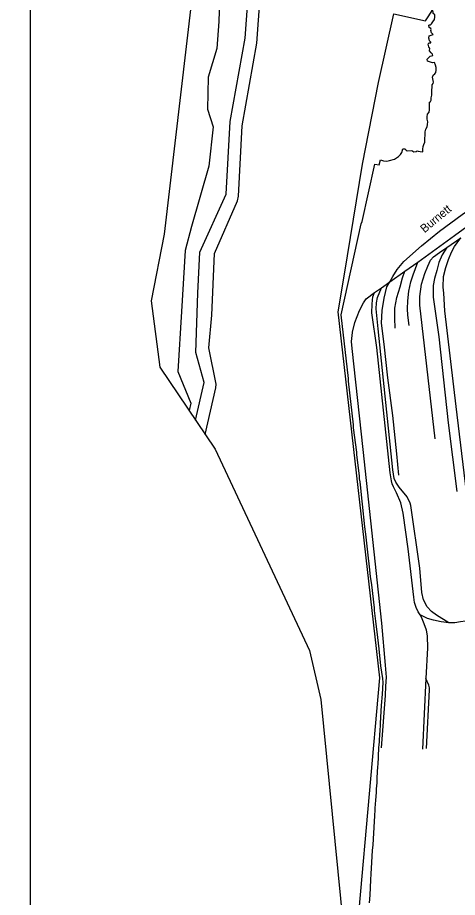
# Model space of a CAD drawing. Extents: x 1945482 to 2853149, y 66427 to 1015778.
# Drawn here: x 2313027 to 2316481, y 162514 to 169421 of the extents above; entities that cross this region are included whole.
import ezdxf

# ---------------------------------------------------------------- set-up
doc = ezdxf.new("R2010")
doc.units = 0
for name, color, linetype in [('Old_Level_10', 7, 'Continuous'), ('Old_Level_35', 7, 'Continuous'), ('Old_Level_44', 7, 'Continuous'), ('Old_Level_48', 7, 'Continuous'), ('Old_Level_49', 7, 'Continuous'), ('Old_Level_52', 7, 'Continuous'), ('Old_Level_60', 7, 'Continuous'), ('Old_Level_61', 7, 'Continuous'), ('Old_Level_63', 7, 'Continuous')]:
    doc.layers.add(name, color=color, linetype=linetype)

msp = doc.modelspace()

# ---------------------------------------------------------------- linework, layer by layer
at = {"layer": 'Old_Level_35'}
for points in [[(2315951.1, 167346.6), (2315975, 167388.4), (2316008.6, 167443.6), (2316060.3, 167505.7), (2316199.5, 167629.3), (2316341, 167744.9), (2316519.9, 167876), (2316708.8, 168003.6), (2316977.8, 168180.3), (2317161.9, 168305.7)], [(2316020.7, 165827.7), (2316006.1, 165997.1), (2315974.2, 166297.8), (2315934.3, 166592.6), (2315905.8, 166857.3), (2315885.5, 167022.6), (2315891.4, 167120.9), (2315905.6, 167219.6), (2315928.1, 167306.5), (2315951.1, 167346.6)]]:
    msp.add_lwpolyline(points, dxfattribs=at)
at = {"layer": 'Old_Level_44'}
for p, q in [((2316397.9, 167617.2), (2316507.1, 167693.4)), ((2316067.3, 167429.8), (2316170.5, 167500.2)), ((2315830, 167262.6), (2315884.4, 167298.9)), ((2316233.8, 164233.6), (2316207.8, 163678.3))]:
    msp.add_line(p, q, dxfattribs=at)
for points in [[(2316170.5, 167500.2), (2316458.5, 167711.5), (2316728.7, 167908.2), (2317035.9, 168130.4), (2317114, 168181.8)], [(2316554, 165696.5), (2316471.6, 166367.7), (2316381.8, 167120.3), (2316374.4, 167258.2), (2316370.5, 167305.9), (2316371.2, 167388), (2316390.4, 167458.7), (2316411.8, 167521.6), (2316435.4, 167580.6), (2316457.6, 167625.4), (2316507.1, 167693.4)], [(2316305.4, 166115), (2316185.7, 167164.7), (2316187.3, 167232.7), (2316199.2, 167329), (2316226.2, 167412.1), (2316247.9, 167469.1), (2316270, 167515.9), (2316294.8, 167542.9), (2316339.8, 167576.8), (2316397.9, 167617.2)], [(2316397.9, 167617.2), (2316362.5, 167557.7), (2316336.6, 167498.6), (2316319.1, 167435.8), (2316301.5, 167373.1), (2316290, 167316.9), (2316291.6, 167226.7), (2316335.8, 166914.4), (2316408.4, 166239.2), (2316476, 165699.7)], [(2316102.2, 167003.2), (2316093.1, 167084.9), (2316089.1, 167134.7), (2316090.6, 167196.7), (2316099.7, 167273.2), (2316114.6, 167345.7), (2316134.3, 167402.6), (2316170.5, 167500.2)], [(2315884.4, 167298.9), (2315951.1, 167346.6), (2316067.3, 167429.8)], [(2315991.1, 166982.8), (2315989.9, 167062.8), (2315988.9, 167138.9), (2316005.5, 167223.6), (2316032, 167308.6), (2316049.3, 167377.3), (2316067.3, 167429.8)], [(2315885.2, 163687.5), (2315917.1, 164099), (2315920.1, 164173.3), (2315923.2, 164243.3), (2315917.6, 164336.9), (2315888.4, 164667.9), (2315740.6, 166030.6), (2315655.1, 166823.4), (2315648.9, 166879.3), (2315656.1, 166950.1), (2315656.3, 166951.5), (2315656.4, 166952.1), (2315675.2, 167028.4), (2315711.6, 167121.7), (2315742.9, 167183), (2315765.7, 167212.1), (2315830, 167262.6)], [(2316188.1, 164732), (2316173.1, 164755.3), (2316157.9, 164790.8), (2316144.2, 164830.3), (2316138.6, 164872.1), (2316093.4, 165250.4), (2316056.4, 165530.8), (2316037.1, 165612.1), (2316004.1, 165690.9), (2315980.3, 165737.8), (2315969.2, 165761.7), (2315962.4, 165783.4), (2315954, 165847.1), (2315847.1, 166831), (2315810.1, 167103.6), (2315811.3, 167171.9), (2315814.4, 167201.9), (2315817.2, 167229.9), (2315830, 167262.6)], [(2316412.8, 164668.6), (2316316.2, 164728.8), (2316276.9, 164759.4), (2316243.7, 164796.2), (2316215.3, 164848.9), (2316203.1, 164908.5), (2316185.7, 165099.8), (2316116, 165591.3), (2316109.4, 165609), (2316085.5, 165658), (2316024.3, 165735.6), (2315996.9, 165774.6), (2315985.6, 165802.4), (2315973, 165871.8), (2315859, 166977.5), (2315843, 167135.1), (2315845.1, 167181.1), (2315853.6, 167223.5), (2315884.4, 167298.9)], [(2316412.8, 164668.6), (2316354.3, 164678.5), (2316293.8, 164690.2), (2316247.3, 164704.1), (2316188.1, 164732)], [(2316188.1, 164732), (2316201.3, 164704.3), (2316216.7, 164665.2), (2316234.7, 164615.7), (2316242.6, 164566.1), (2316246.2, 164474), (2316233.8, 164233.6)], [(2316544.2, 164682), (2316506.3, 164676.6), (2316460.6, 164670.5), (2316412.8, 164668.6)], [(2316237.5, 163683.4), (2316261.3, 164142.5), (2316262.6, 164160.6), (2316255.9, 164180.3), (2316233.8, 164233.6)]]:
    msp.add_lwpolyline(points, dxfattribs=at)
at = {"layer": 'Old_Level_48'}
msp.add_lwpolyline([(2315710.4, 162417.2), (2315871.7, 164238.8), (2315543.9, 167110.1), (2315594.4, 167407.8), (2315735.6, 168270.7), (2315861.7, 168911.6), (2315982.7, 169451.5), (2316229.8, 169396), (2316290.4, 169486.8)], dxfattribs=at)
at = {"layer": 'Old_Level_49'}
msp.add_lwpolyline([(2315710.4, 162417.2), (2315871.7, 164238.8), (2315543.9, 167110.1), (2315594.4, 167407.8), (2315735.6, 168270.7), (2315861.7, 168911.6), (2315982.7, 169451.5), (2316229.8, 169396), (2316290.4, 169486.8)], dxfattribs=at)
at = {"layer": 'Old_Level_52'}
msp.add_lwpolyline([(2313003.6, 180799.5), (2315382.1, 177993.9), (2314179.2, 167721.2), (2314074.7, 167198.8), (2314144.3, 166676.3), (2314579.5, 166032), (2315320.8, 164453.7), (2315408.1, 164067), (2315607.7, 162054.2)], dxfattribs=at)
at = {"layer": 'Old_Level_60'}
for points in [[(2316300.7, 169405.4), (2316305, 169425.5), (2316302.7, 169442.6), (2316291.2, 169454.3), (2316292, 169464.2), (2316286.7, 169476.1), (2316273.2, 169491.8), (2316253, 169489.3), (2316232.5, 169490.6), (2316228.5, 169497.8), (2316229.7, 169517.3), (2316232.2, 169537.2), (2316232.2, 169558.2), (2316226.5, 169568.8), (2316226, 169586), (2316238.2, 169589.9), (2316241.2, 169609.8), (2316249.2, 169628.4), (2316252.5, 169648.5), (2316257, 169668.2), (2316243.7, 169722.5), (2316244.7, 169743), (2316257, 169749.4), (2316272, 169756)], [(2314613.7, 169553.8), (2314607.5, 169390)], [(2314607.5, 169390), (2314592.1, 169177.7), (2314523.8, 168953.7), (2314518.1, 168703), (2314563.6, 168564.3), (2314529.5, 168254.9), (2314393, 167780.2), (2314341.8, 167593.5), (2314313.3, 167113.4), (2314284.9, 166644), (2314388.7, 166393.7), (2314374.6, 166335.5)], [(2315719.2, 165754.2), (2315718.2, 165775.7), (2315712.7, 165800.6), (2315712, 165822.6), (2315691, 165988.2), (2315690.5, 166010), (2315665.7, 166201.8), (2315665.2, 166224.7), (2315625.7, 166567.9), (2315625.2, 166588.2), (2315568.2, 167087.3), (2315726.5, 167801.2), (2315733, 167820.3), (2315833.5, 168271.3), (2315867.5, 168264.9), (2315877.7, 168304.5), (2315892.7, 168300.6), (2315900, 168297.1), (2315927.7, 168294.2), (2315947.5, 168298.2), (2315986, 168309.9), (2316003.2, 168320.4), (2316019.7, 168332), (2316034.5, 168345.7), (2316045.5, 168362.4), (2316052.7, 168391.6), (2316069.5, 168390), (2316079.7, 168379.5), (2316087.5, 168375.7), (2316122.5, 168376.9), (2316139, 168368.2), (2316156.2, 168368.9), (2316164.7, 168374.5), (2316172.7, 168372.2), (2316187.7, 168369.7), (2316208.5, 168367.9), (2316211, 168387.7), (2316211.2, 168408.2), (2316218.5, 168424.2), (2316224.7, 168443.8), (2316224.5, 168464.3), (2316227, 168505.3), (2316229.2, 168525.7), (2316234.5, 168545.4), (2316244.5, 168563), (2316247.5, 168583.4), (2316247.7, 168603.8), (2316243, 168623.3), (2316242.7, 168643.6), (2316246.2, 168663.9), (2316259.7, 168679.4), (2316263.2, 168696.2), (2316263, 168757.6), (2316269.7, 168761.4), (2316276, 168772), (2316274.5, 168792.3), (2316279.2, 168811.5), (2316281, 168832.1), (2316283, 168894.2), (2316290.2, 168904.6), (2316293.2, 168913.4), (2316286.5, 168953.6), (2316289.7, 168968.4), (2316304.5, 168979.4), (2316312.5, 168989.8), (2316314.2, 169009.9), (2316314.5, 169030.4), (2316310, 169048.5), (2316302.5, 169067.8), (2316284.7, 169066.8), (2316247, 169078.8), (2316242.7, 169096.1), (2316268.5, 169117.8), (2316288, 169123.6), (2316286.2, 169135.5), (2316275, 169145.4), (2316261.2, 169160.8), (2316266, 169180.6), (2316259.5, 169184.6), (2316257, 169192.2), (2316252.5, 169212), (2316257, 169223.1), (2316273, 169223.3), (2316272.7, 169228), (2316262, 169237.8), (2316260.5, 169251.8), (2316256.2, 169260.7), (2316260.2, 169279.1), (2316290, 169290), (2316277.5, 169300.7), (2316273.5, 169319.6), (2316275.5, 169327.4), (2316273, 169335.6), (2316259, 169342.5), (2316257.5, 169361.7), (2316261, 169364.1), (2316269.5, 169365.4), (2316277.2, 169371.9), (2316289.5, 169388.5), (2316300.7, 169405.4)], [(2315790.5, 162470.9), (2315795.2, 162531.3), (2315802, 162652.6), (2315803.5, 162698.7), (2315807.5, 162744.7), (2315814.7, 162881.3), (2315818.5, 162926.8), (2315829, 163108.7), (2315833, 163154.7), (2315834.5, 163200.8), (2315836, 163215.7), (2315839.5, 163276.4), (2315845.5, 163336.9), (2315846, 163367.4), (2315850, 163413), (2315850.5, 163443.6), (2315853.7, 163504.8), (2315856, 163535.1), (2315859.5, 163565.2), (2315861, 163610.6), (2315862.7, 163625.6), (2315864.5, 163686.4), (2315866.2, 163716.4), (2315868.2, 163731.4), (2315870, 163761.6), (2315871.7, 163776.6), (2315874.5, 163836.9), (2315876.2, 163851.9), (2315878.2, 163882.4), (2315886, 164019.4), (2315892.2, 164110.2), (2315897, 164201.1), (2315895, 164231.3), (2315880.7, 164333.1), (2315866.7, 164464.7), (2315855.5, 164554.1), (2315841.5, 164681.9), (2315831, 164767.3), (2315829.7, 164786.5), (2315808.2, 164968.7), (2315798.7, 165032.9), (2315791.7, 165108.8), (2315780.2, 165202.1), (2315762, 165365.3), (2315754.2, 165424.5), (2315735.2, 165600.2), (2315734.5, 165624.1), (2315719.2, 165754.2)]]:
    msp.add_lwpolyline(points, dxfattribs=at)
at = {"layer": 'Old_Level_61'}
for points in [[(2314424.9, 166261), (2314491.9, 166557.6), (2314427.5, 166792.2), (2314442.6, 167256.6), (2314457.7, 167579.5), (2314666, 168035.8), (2314695.5, 168604.7), (2314813, 169259.9), (2314878.6, 170162.4)], [(2314500.4, 166149.2), (2314583.9, 166515.6), (2314587, 166543.6), (2314528.3, 166827.6), (2314553.5, 167085), (2314573.7, 167569.5), (2314754.9, 167982.8), (2314762.7, 168020.3), (2314789.4, 168571.5), (2314905.9, 169221.7), (2314971.9, 170125.5)]]:
    msp.add_lwpolyline(points, dxfattribs=at)
at = {"layer": 'Old_Level_63'}
msp.add_lwpolyline([(2313126.6, 192135.8), (2313126.6, 148693.6), (2316886.9, 148684.9)], dxfattribs=at)

# ---------------------------------------------------------------- texts
at = {"layer": 'Old_Level_10'}
msp.add_text('Burnett', height=65.62, rotation=39.62592, dxfattribs=at).set_placement((2316223.1, 167727.8))

doc.saveas('drawing.dxf')
